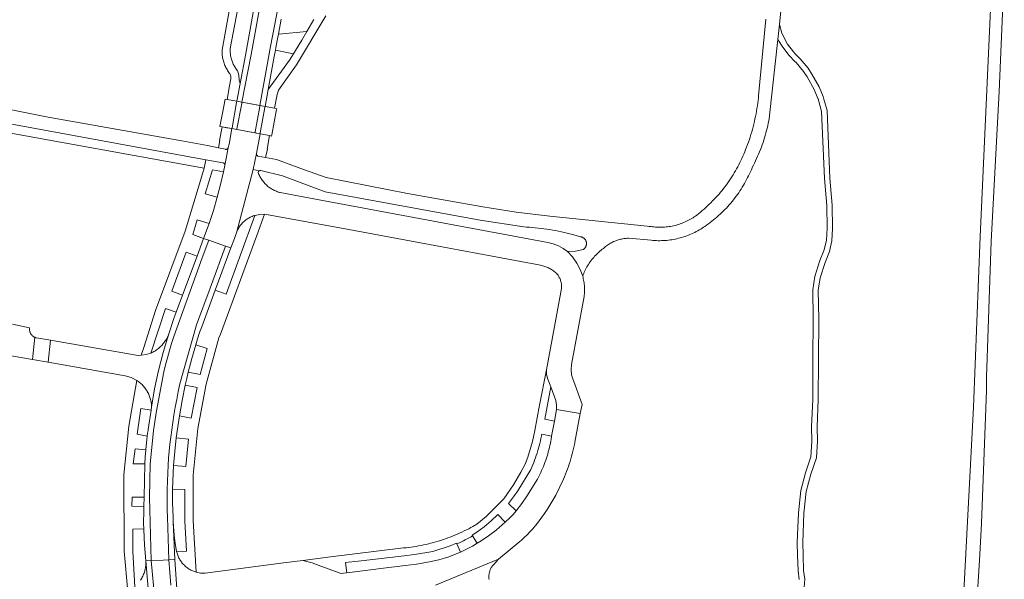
# Model space of a CAD drawing. Extents: x 146402 to 164798, y 455483 to 464134.
# Tile 432 of 575: x 158863 to 159077, y 459852 to 459974. Entities that reach past the tile are written whole.
import ezdxf

# ---------------------------------------------------------------- set-up
doc = ezdxf.new("R2010")
doc.units = 0
doc.header["$LTSCALE"] = 0.2
for name, color, linetype, lineweight in [('B-XX-VH-VERHARDING_ASFALT-GV', 252, 'CONTINUOUS', 18), ('B-XX-VH-VERHARDING_BETONSTRAATSTEEN-GV', 252, 'CONTINUOUS', 18), ('B-XX-VH-VERHARDING_FUNDERING_ZAND-GV', 252, 'CONTINUOUS', 18), ('B-XX-VH-VERHARDING_TEGEL-GV', 252, 'CONTINUOUS', 18)]:
    doc.layers.add(name, color=color, linetype=linetype, lineweight=lineweight)

msp = doc.modelspace()

# ---------------------------------------------------------------- linework, layer by layer
at = {"layer": 'B-XX-VH-VERHARDING_ASFALT-GV'}
for points in [[(158916.981, 459987.307), (158913.161, 459966.147), (158911.177, 459955.757), (158915.074, 459955.043), (158917.359, 459967.837), (158917.783, 459970.127), (158922.102, 459992.339)], [(158922.102, 459992.339), (158917.783, 459970.127), (158917.359, 459967.837), (158915.074, 459955.043), (158916.204, 459954.836), (158916.88, 459958.5), (158918.18, 459965.68), (158918.434, 459967.051), (158918.539, 459967.618), (158918.963, 459969.908), (158919.075, 459970.514), (158919.69, 459973.83)], [(158915.8, 459987.52), (158911.98, 459966.36), (158910.776, 459959.801), (158910.071, 459955.96), (158911.177, 459955.757), (158913.161, 459966.147), (158916.981, 459987.307)], [(159053.215, 459621.714), (159059.49, 459698.467), (159062.711, 459746.046), (159070.729, 459848.185), (159071.294, 459856.234), (159071.675, 459864.294), (159072.745, 459893.136), (159072.788, 459896.026), (159073.792, 459925.536), (159075.506, 459958.107), (159076.41, 459978.585), (159076.62, 459982.74), (159076.644, 459983.275), (159073.4, 459983.57), (159073.248, 459981.613), (159073.874, 459980.739), (159071.419, 459926.626), (159069.981, 459889.525), (159067.076, 459834.297), (159062.146, 459773.607), (159058.773, 459724.608), (159055.228, 459676.458), (159050.349, 459617.864)], [(159024.91, 459973.79), (159023.3, 459957.12), (159023.26, 459956.709), (159023.196, 459956.133), (159023.125, 459955.557), (159023.045, 459954.982), (159022.958, 459954.408), (159022.863, 459953.836), (159022.76, 459953.264), (159022.649, 459952.695), (159022.53, 459952.127), (159022.404, 459951.561), (159022.269, 459950.996), (159022.127, 459950.433), (159021.977, 459949.873), (159021.82, 459949.314), (159021.654, 459948.758), (159021.481, 459948.204), (159021.301, 459947.653), (159021.113, 459947.104), (159020.917, 459946.557), (159020.714, 459946.014), (159020.503, 459945.473), (159020.5, 459945.466), (159020.312, 459944.989), (159020.116, 459944.514), (159019.913, 459944.043), (159019.702, 459943.575), (159019.484, 459943.11), (159019.259, 459942.648), (159019.027, 459942.19), (159018.787, 459941.736), (159018.541, 459941.286), (159018.288, 459940.839), (159018.027, 459940.397), (159017.76, 459939.959), (159017.486, 459939.524), (159017.205, 459939.095), (159016.918, 459938.669), (159016.624, 459938.248), (159016.323, 459937.832), (159016.016, 459937.42), (159015.703, 459937.014), (159015.383, 459936.612), (159015.057, 459936.215), (159014.725, 459935.824), (159014.387, 459935.437), (159014.043, 459935.056), (159013.693, 459934.681), (159013.338, 459934.311), (159012.976, 459933.946), (159012.609, 459933.587), (159012.236, 459933.234), (159011.858, 459932.887), (159011.475, 459932.545), (159011.086, 459932.21), (159010.692, 459931.881), (159010.293, 459931.558), (159009.889, 459931.241), (159009.622, 459931.049), (159009.351, 459930.864), (159009.076, 459930.685), (159008.796, 459930.513), (159008.512, 459930.348), (159008.224, 459930.19), (159007.932, 459930.039), (159007.637, 459929.895), (159007.338, 459929.758), (159007.036, 459929.629), (159006.731, 459929.507), (159006.423, 459929.393), (159006.113, 459929.286), (159005.8, 459929.187), (159005.484, 459929.095), (159005.167, 459929.011), (159004.847, 459928.935), (159004.526, 459928.866), (159004.203, 459928.806), (159003.879, 459928.753), (159003.554, 459928.708), (159003.227, 459928.671), (159002.9, 459928.642), (159002.572, 459928.622), (159002.244, 459928.609), (159001.916, 459928.604), (159001.587, 459928.607), (159001.259, 459928.618), (159000.931, 459928.637), (159000.604, 459928.664), (159000.277, 459928.699), (159000, 459928.735), (158999.575, 459928.773), (158999.15, 459928.82), (158978.01, 459930.99), (158970.696, 459931.872), (158963.42, 459933.02), (158947.1, 459935.95), (158929.46, 459939.39), (158924.768, 459941.107), (158918.69, 459943.33), (158916.31, 459943.73), (158914.715, 459944.047), (158914.695, 459944.051), (158914.635, 459944.07), (158914.577, 459944.096), (158914.524, 459944.129), (158914.475, 459944.168), (158914.431, 459944.214), (158914.393, 459944.265), (158914.363, 459944.319), (158914.339, 459944.378), (158914.323, 459944.439), (158914.315, 459944.501), (158914.314, 459944.564), (158914.322, 459944.627), (158913.61, 459941.16), (158914.895, 459940.851), (158915.076, 459940.922), (158915.27, 459940.92), (158919.94, 459939.8), (158924.011, 459938.273), (158929.22, 459936.32), (158962.86, 459930.12), (158972.35, 459928.69), (158972.911, 459928.659), (158973.549, 459928.616), (158974.186, 459928.565), (158974.823, 459928.507), (158975.459, 459928.44), (158976.095, 459928.365), (158976.729, 459928.283), (158977.362, 459928.192), (158977.994, 459928.094), (158978.625, 459927.988), (158979.254, 459927.873), (158979.882, 459927.751), (158980.508, 459927.621), (158981.133, 459927.484), (158981.756, 459927.338), (158983.229, 459926.961), (158984.69, 459926.54), (158984.76, 459926.527), (158984.867, 459926.5), (158984.971, 459926.465), (158985.073, 459926.423), (158985.171, 459926.373), (158985.266, 459926.317), (158985.356, 459926.253), (158985.441, 459926.184), (158985.521, 459926.108), (158985.595, 459926.027), (158985.663, 459925.941), (158985.725, 459925.85), (158985.78, 459925.754), (158985.828, 459925.655), (158985.868, 459925.553), (158985.901, 459925.448), (158985.926, 459925.341), (158985.944, 459925.232), (158985.953, 459925.122), (158985.955, 459925.012), (158985.948, 459924.903), (158985.934, 459924.794), (158985.912, 459924.686), (158985.881, 459924.58), (158985.844, 459924.477), (158985.799, 459924.376), (158985.746, 459924.28), (158985.687, 459924.187), (158985.621, 459924.098), (158985.549, 459924.015), (158985.472, 459923.938), (158985.388, 459923.866), (158985.3, 459923.8), (158983.575, 459923.397), (158981.805, 459923.323), (158982.952, 459922.173), (158983.88, 459920.84), (158984.605, 459919.45), (158985.129, 459917.973), (158985.23, 459918.247), (158985.347, 459918.544), (158985.472, 459918.839), (158985.604, 459919.13), (158985.744, 459919.418), (158985.891, 459919.703), (158986.045, 459919.983), (158986.205, 459920.26), (158986.373, 459920.532), (158986.547, 459920.801), (158986.728, 459921.065), (158986.916, 459921.324), (158987.11, 459921.578), (158987.31, 459921.828), (158987.516, 459922.073), (158987.729, 459922.312), (158987.947, 459922.546), (158988.172, 459922.774), (158988.401, 459922.997), (158988.637, 459923.213), (158988.877, 459923.424), (158989.123, 459923.629), (158989.374, 459923.828), (158989.63, 459924.02), (158989.684, 459924.069), (158989.88, 459924.24), (158990.081, 459924.404), (158990.287, 459924.562), (158990.498, 459924.713), (158990.713, 459924.858), (158990.933, 459924.996), (158991.157, 459925.128), (158991.385, 459925.252), (158991.616, 459925.37), (158991.851, 459925.48), (158992.089, 459925.583), (158992.331, 459925.678), (158992.575, 459925.766), (158992.821, 459925.847), (158993.071, 459925.919), (158993.322, 459925.984), (158993.575, 459926.042), (158993.83, 459926.091), (158994.086, 459926.133), (158994.343, 459926.167), (158994.602, 459926.192), (158994.861, 459926.21), (158995.12, 459926.22), (159000, 459925.768), (159000.372, 459925.736), (159000.746, 459925.712), (159001.119, 459925.695), (159001.493, 459925.687), (159001.867, 459925.687), (159002.24, 459925.694), (159002.614, 459925.71), (159002.987, 459925.734), (159003.36, 459925.766), (159003.731, 459925.805), (159004.102, 459925.853), (159004.472, 459925.908), (159004.841, 459925.972), (159005.207, 459926.043), (159005.573, 459926.122), (159005.937, 459926.209), (159006.298, 459926.304), (159006.658, 459926.406), (159007.015, 459926.516), (159007.37, 459926.634), (159007.722, 459926.759), (159008.072, 459926.892), (159008.418, 459927.032), (159008.762, 459927.18), (159009.102, 459927.335), (159009.439, 459927.497), (159009.772, 459927.666), (159010.102, 459927.843), (159010.428, 459928.026), (159010.749, 459928.216), (159011.067, 459928.414), (159011.38, 459928.618), (159011.627, 459928.785), (159012.018, 459929.056), (159012.403, 459929.333), (159012.785, 459929.616), (159013.161, 459929.907), (159013.533, 459930.203), (159013.899, 459930.505), (159014.26, 459930.814), (159014.617, 459931.129), (159014.967, 459931.449), (159015.312, 459931.776), (159015.652, 459932.108), (159015.986, 459932.446), (159016.315, 459932.789), (159016.637, 459933.138), (159016.954, 459933.493), (159017.264, 459933.852), (159017.569, 459934.217), (159017.867, 459934.587), (159018.159, 459934.962), (159018.445, 459935.342), (159018.724, 459935.726), (159018.997, 459936.115), (159019.263, 459936.509), (159019.522, 459936.907), (159019.775, 459937.31), (159020.021, 459937.716), (159020.26, 459938.127), (159020.492, 459938.541), (159020.717, 459938.96), (159020.935, 459939.382), (159021.146, 459939.808), (159021.349, 459940.237), (159021.546, 459940.67), (159021.735, 459941.106), (159021.917, 459941.545), (159021.936, 459941.593), (159021.943, 459941.607), (159022.185, 459942.071), (159022.426, 459942.552), (159022.66, 459943.037), (159022.887, 459943.525), (159023.107, 459944.016), (159023.319, 459944.511), (159023.524, 459945.009), (159023.722, 459945.51), (159023.912, 459946.013), (159024.095, 459946.52), (159024.27, 459947.029), (159024.437, 459947.541), (159024.597, 459948.055), (159024.749, 459948.571), (159024.894, 459949.09), (159025.03, 459949.61), (159025.159, 459950.133), (159025.281, 459950.658), (159025.394, 459951.184), (159025.5, 459951.712), (159025.598, 459952.241), (159025.688, 459952.772), (159025.7, 459952.85), (159027.466, 459969.377), (159027.816, 459972.648), (159028.365, 459977.783)], [(158855.66, 459952.01), (158903.336, 459943.269), (158907.04, 459942.59), (158907.076, 459942.586), (158907.135, 459942.573), (158907.191, 459942.552), (158907.245, 459942.524), (158907.294, 459942.489), (158907.338, 459942.448), (158907.376, 459942.402), (158907.408, 459942.351), (158907.433, 459942.296), (158907.45, 459942.238), (158907.459, 459942.179), (158907.461, 459942.118), (158907.458, 459942.091), (158907.74, 459943.524), (158908.206, 459945.892), (158908.201, 459945.883), (158908.198, 459945.874), (158908.195, 459945.866), (158908.191, 459945.857), (158908.188, 459945.848), (158908.184, 459945.84), (158908.18, 459945.831), (158908.176, 459945.823), (158908.172, 459945.815), (158908.167, 459945.806), (158908.163, 459945.798), (158908.158, 459945.79), (158908.153, 459945.782), (158908.148, 459945.774), (158908.143, 459945.766), (158908.138, 459945.758), (158908.133, 459945.751), (158908.127, 459945.743), (158908.122, 459945.736), (158908.116, 459945.728), (158908.11, 459945.721), (158908.104, 459945.714), (158908.098, 459945.707), (158908.092, 459945.7), (158908.085, 459945.693), (158908.079, 459945.686), (158908.072, 459945.68), (158908.065, 459945.673), (158908.058, 459945.667), (158908.052, 459945.661), (158908.045, 459945.654), (158908.037, 459945.648), (158908.03, 459945.642), (158908.023, 459945.637), (158908.015, 459945.631), (158908.008, 459945.626), (158908, 459945.62), (158907.992, 459945.615), (158907.984, 459945.61), (158907.976, 459945.605), (158907.968, 459945.6), (158907.96, 459945.595), (158907.952, 459945.591), (158907.944, 459945.587), (158907.935, 459945.582), (158907.927, 459945.578), (158907.918, 459945.574), (158907.91, 459945.571), (158907.901, 459945.567), (158907.893, 459945.563), (158907.884, 459945.56), (158907.875, 459945.557), (158907.866, 459945.554), (158907.857, 459945.551), (158907.848, 459945.548), (158907.839, 459945.546), (158907.83, 459945.543), (158907.821, 459945.541), (158907.812, 459945.539), (158907.803, 459945.537), (158907.794, 459945.535), (158907.785, 459945.534), (158907.775, 459945.532), (158907.766, 459945.531), (158907.757, 459945.53), (158907.747, 459945.529), (158907.738, 459945.528), (158907.729, 459945.528), (158907.719, 459945.527), (158907.71, 459945.527), (158907.701, 459945.527), (158907.691, 459945.527), (158907.682, 459945.527), (158907.673, 459945.527), (158907.663, 459945.528), (158907.654, 459945.529), (158907.645, 459945.53), (158907.635, 459945.53), (158907.626, 459945.532), (158907.617, 459945.533), (158907.608, 459945.534), (158907.598, 459945.536), (158907.589, 459945.538), (158907.58, 459945.54), (158906.09, 459945.83), (158903.67, 459946.38), (158898.097, 459947.374), (158869.09, 459952.55), (158853.93, 459955.56)], [(158892.248, 459847.716), (158891.496, 459856.226), (158890.31, 459856.18), (158891.052, 459847.613)], [(158895.731, 459850.893), (158895.303, 459856.375), (158894.04, 459856.326), (158891.496, 459856.226), (158892.248, 459847.716)], [(158897.122, 459849.003), (158896.595, 459856.426), (158895.303, 459856.375), (158895.731, 459850.893)]]:
    msp.add_lwpolyline(points, dxfattribs=at)
for points in [[(158911.177, 459955.757), (158910.071, 459955.96), (158910.021, 459955.687), (158909.016, 459950.211), (158908.983, 459950.032), (158910.045, 459949.834), (158910.08, 459950.018), (158911.126, 459955.494)], [(158913.137, 459955.398), (158911.177, 459955.757), (158911.126, 459955.494), (158910.08, 459950.018), (158910.045, 459949.834), (158910.506, 459949.748), (158913.569, 459949.177), (158914.012, 459949.095), (158914.049, 459949.3), (158915.033, 459954.813), (158915.074, 459955.043)], [(158916.204, 459954.836), (158915.074, 459955.043), (158915.033, 459954.813), (158914.049, 459949.3), (158914.012, 459949.095), (158915.108, 459948.891), (158915.147, 459949.101), (158916.164, 459954.616)], [(158912.03, 459949.464), (158908.983, 459950.032), (158908.37, 459946.69), (158908.21, 459945.91), (158908.208, 459945.901), (158908.206, 459945.892), (158907.74, 459943.524), (158907.458, 459942.091), (158907.44, 459942), (158907.16, 459940.68), (158906.526, 459937.884), (158905.804, 459935.109), (158904.964, 459932.255), (158904.03, 459929.43), (158902.822, 459926.179), (158903.955, 459925.784), (158907.625, 459924.505), (158908.767, 459924.107), (158909.54, 459926.2), (158909.84, 459927.01), (158909.899, 459927.193), (158909.955, 459927.377), (158913.61, 459941.16), (158914.322, 459944.627), (158915.108, 459948.891)], [(158903.955, 459925.784), (158902.822, 459926.179), (158901.43, 459922.36), (158898.258, 459913.838), (158896.88, 459910.13), (158896.43, 459908.97), (158895.25, 459905.23), (158894.046, 459901.371), (158893.026, 459897.459), (158892.193, 459893.502), (158891.55, 459889.51), (158891.442, 459888.878), (158890.81, 459884.66), (158890.78, 459884.45), (158890.702, 459883.85), (158890.63, 459883.249), (158890.463, 459881.768), (158890.318, 459880.285), (158890.188, 459878.749), (158890.081, 459877.211), (158889.921, 459869.99), (158889.878, 459867.932), (158889.86, 459867.06), (158889.83, 459864.17), (158889.864, 459863.128), (158889.87, 459862.93), (158890.047, 459859.552), (158890.31, 459856.18), (158891.496, 459856.226), (158891.121, 459869.963), (158891.281, 459877.184), (158891.997, 459884.482), (158892.629, 459888.7), (158894.194, 459897.184), (158894.574, 459898.732), (158894.983, 459900.273), (158895.422, 459901.806), (158895.89, 459903.33), (158896.387, 459904.845), (158902.557, 459921.949)], [(158907.625, 459924.505), (158903.955, 459925.784), (158902.557, 459921.949), (158896.387, 459904.845), (158895.89, 459903.33), (158895.422, 459901.806), (158894.983, 459900.273), (158894.574, 459898.732), (158894.194, 459897.184), (158892.629, 459888.7), (158891.997, 459884.482), (158891.281, 459877.184), (158891.121, 459869.963), (158891.496, 459856.226), (158894.04, 459856.326), (158895.303, 459856.375), (158895.011, 459865.666), (158894.954, 459867.184), (158894.92, 459868.703), (158894.909, 459870.223), (158894.922, 459871.742), (158895.138, 459876.947), (158895.252, 459878.465), (158895.388, 459879.982), (158895.547, 459881.496), (158895.729, 459883.008), (158896.412, 459887.803), (158896.695, 459889.509), (158897.003, 459891.21), (158897.337, 459892.907), (158897.695, 459894.598), (158901.305, 459907.377), (158904.255, 459915.347)], [(158908.767, 459924.107), (158907.625, 459924.505), (158904.255, 459915.347), (158901.305, 459907.377), (158897.695, 459894.598), (158897.337, 459892.907), (158897.003, 459891.21), (158896.695, 459889.509), (158896.412, 459887.803), (158895.729, 459883.008), (158895.547, 459881.496), (158895.388, 459879.982), (158895.252, 459878.465), (158895.138, 459876.947), (158894.922, 459871.742), (158894.909, 459870.223), (158894.92, 459868.703), (158894.954, 459867.184), (158895.011, 459865.666), (158895.303, 459856.375), (158896.595, 459856.426), (158896.236, 459864.628), (158896.225, 459865.069), (158896.23, 459865.51), (158896.21, 459865.72), (158896.12, 459868.721), (158896.122, 459871.723), (158896.335, 459876.866), (158896.582, 459879.865), (158896.919, 459882.856), (158897.597, 459887.615), (158898.182, 459890.987), (158898.867, 459894.341), (158899.183, 459895.748), (158899.517, 459897.15), (158900.287, 459900.104), (158901.126, 459903.04), (158901.538, 459904.385), (158901.965, 459905.726), (158902.43, 459906.96), (158905.38, 459914.93)], [(158894.046, 459901.371), (158895.25, 459905.23), (158895.237, 459905.199), (158895.138, 459904.975), (158895.031, 459904.755), (158894.918, 459904.537), (158894.797, 459904.324), (158894.669, 459904.115), (158894.535, 459903.91), (158894.394, 459903.709), (158894.246, 459903.514), (158894.093, 459903.323), (158893.933, 459903.137), (158893.767, 459902.957), (158893.595, 459902.782), (158893.418, 459902.612), (158893.235, 459902.449), (158893.047, 459902.292), (158892.854, 459902.141), (158892.656, 459901.996), (158892.454, 459901.858), (158892.247, 459901.726), (158892.036, 459901.602), (158891.821, 459901.484), (158891.602, 459901.373), (158891.38, 459901.27), (158890.371, 459900.938), (158889.32, 459900.788), (158888.774, 459900.785), (158888.23, 459900.83), (158869.649, 459904.051), (158869.097, 459899.267), (158885.8, 459896.37), (158887.121, 459895.988), (158888.342, 459895.356), (158888.38, 459895.331), (158888.576, 459895.197), (158888.767, 459895.056), (158888.954, 459894.908), (158889.136, 459894.754), (158889.312, 459894.595), (158889.483, 459894.429), (158889.648, 459894.258), (158889.808, 459894.082), (158889.961, 459893.9), (158890.108, 459893.713), (158890.249, 459893.521), (158890.383, 459893.325), (158890.51, 459893.124), (158890.631, 459892.919), (158890.745, 459892.71), (158890.852, 459892.497), (158890.951, 459892.281), (158891.043, 459892.062), (158891.128, 459891.84), (158891.205, 459891.615), (158891.275, 459891.387), (158891.337, 459891.158), (158891.391, 459890.926), (158891.437, 459890.693), (158891.476, 459890.458), (158891.506, 459890.222), (158891.529, 459889.985), (158891.543, 459889.748), (158891.55, 459889.51), (158892.193, 459893.502), (158893.026, 459897.459)]]:
    msp.add_lwpolyline(points, close=True, dxfattribs=at)
at = {"layer": 'B-XX-VH-VERHARDING_BETONSTRAATSTEEN-GV'}
for points in [[(158924.133, 459969.26), (158925.24, 459971.11), (158919.075, 459970.514), (158918.963, 459969.908), (158918.539, 459967.618), (158918.434, 459967.051), (158922.348, 459966.274), (158922.784, 459967.004)], [(158914.895, 459940.851), (158913.61, 459941.16), (158909.955, 459927.377), (158909.966, 459927.409), (158910.045, 459927.615), (158910.131, 459927.818), (158910.225, 459928.018), (158910.325, 459928.215), (158910.433, 459928.407), (158910.548, 459928.596), (158910.669, 459928.78), (158910.797, 459928.96), (158910.931, 459929.135), (158911.072, 459929.306), (158911.218, 459929.47), (158911.371, 459929.63), (158911.529, 459929.784), (158911.693, 459929.932), (158911.862, 459930.074), (158912.036, 459930.209), (158912.215, 459930.339), (158912.398, 459930.462), (158912.586, 459930.578), (158912.778, 459930.687), (158912.973, 459930.789), (158913.173, 459930.884), (158913.375, 459930.972), (158913.581, 459931.052), (158913.789, 459931.125), (158914, 459931.19), (158915.025, 459931.41), (158916.071, 459931.468), (158932.41, 459928.47), (158949.89, 459925.25), (158965.47, 459922.3), (158975.94, 459920.36), (158975.984, 459920.352), (158976.216, 459920.303), (158976.446, 459920.247), (158976.673, 459920.183), (158976.899, 459920.111), (158977.122, 459920.032), (158977.342, 459919.945), (158977.559, 459919.851), (158977.773, 459919.749), (158977.983, 459919.641), (158978.19, 459919.525), (158978.392, 459919.402), (158978.591, 459919.273), (158978.784, 459919.137), (158978.973, 459918.995), (158979.157, 459918.846), (158979.336, 459918.691), (158979.51, 459918.53), (158979.545, 459918.488), (158979.661, 459918.344), (158979.771, 459918.194), (158979.874, 459918.04), (158979.97, 459917.882), (158980.059, 459917.719), (158980.141, 459917.553), (158980.216, 459917.384), (158980.284, 459917.211), (158980.344, 459917.036), (158980.396, 459916.858), (158980.441, 459916.678), (158980.478, 459916.496), (158980.507, 459916.313), (158980.528, 459916.129), (158980.541, 459915.944), (158980.547, 459915.759), (158980.544, 459915.574), (158980.533, 459915.389), (158980.514, 459915.204), (158980.487, 459915.021), (158980.453, 459914.839), (158980.41, 459914.658), (158980.36, 459914.48), (158977.26, 459897.62), (158977.295, 459896.609), (158977.55, 459895.63), (158978.18, 459893.97), (158979.29, 459890.96), (158979.468, 459889.998), (158979.48, 459889.02), (158984.612, 459888.131), (158984.983, 459890.115), (158982.9, 459895.9), (158982.72, 459896.525), (158982.593, 459897.657), (158982.71, 459898.79), (158985.44, 459913.58), (158985.475, 459913.875), (158985.501, 459914.171), (158985.52, 459914.467), (158985.531, 459914.764), (158985.533, 459915.061), (158985.528, 459915.358), (158985.515, 459915.655), (158985.494, 459915.951), (158985.464, 459916.247), (158985.427, 459916.541), (158985.382, 459916.835), (158985.329, 459917.127), (158985.268, 459917.418), (158985.199, 459917.707), (158985.129, 459917.973), (158984.605, 459919.45), (158983.88, 459920.84), (158982.952, 459922.173), (158981.805, 459923.323), (158980.872, 459924.008), (158979.859, 459924.57), (158978.724, 459925.017), (158977.54, 459925.31), (158923.674, 459935.359), (158919.483, 459936.141), (158919.317, 459936.186), (158919.091, 459936.254), (158918.868, 459936.329), (158918.648, 459936.412), (158918.43, 459936.503), (158918.216, 459936.601), (158918.005, 459936.706), (158917.797, 459936.818), (158917.594, 459936.937), (158917.395, 459937.063), (158917.2, 459937.196), (158917.01, 459937.335), (158916.824, 459937.481), (158916.644, 459937.632), (158916.469, 459937.79), (158916.299, 459937.954), (158916.135, 459938.123), (158915.977, 459938.298), (158915.825, 459938.478), (158915.679, 459938.663), (158915.54, 459938.853), (158915.407, 459939.048), (158915.28, 459939.247), (158915.161, 459939.45), (158915.048, 459939.657), (158914.943, 459939.868), (158914.844, 459940.082), (158914.753, 459940.3), (158914.67, 459940.52), (158914.746, 459940.71)], [(158866.314, 459904.662), (158866.211, 459904.705), (158865.714, 459899.853), (158869.097, 459899.267), (158869.649, 459904.051), (158866.54, 459904.59), (158866.433, 459904.62)]]:
    msp.add_lwpolyline(points, close=True, dxfattribs=at)
for points in [[(158859.448, 459900.94), (158865.714, 459899.853), (158866.211, 459904.705), (158866.198, 459904.711), (158866.085, 459904.768), (158865.976, 459904.831), (158865.871, 459904.902), (158865.771, 459904.978), (158865.676, 459905.061), (158865.587, 459905.15), (158865.503, 459905.244), (158865.425, 459905.344), (158865.354, 459905.448), (158865.29, 459905.556), (158865.232, 459905.669), (158865.182, 459905.784), (158865.139, 459905.903), (158865.104, 459906.024), (158865.077, 459906.147), (158865.057, 459906.272), (158865.046, 459906.397), (158865.042, 459906.523), (158865.047, 459906.65), (158865.059, 459906.775), (158861.38, 459907.57)], [(158887.936, 459850.503), (158887.492, 459858.181), (158887.511, 459863.019), (158889.864, 459863.128), (158889.83, 459864.17), (158889.86, 459867.06), (158889.878, 459867.932), (158887.292, 459868.056), (158887.352, 459869.957), (158889.921, 459869.99), (158890.081, 459877.211), (158887.581, 459877.207), (158887.977, 459880.508), (158890.318, 459880.285), (158890.463, 459881.768), (158890.63, 459883.249), (158888.424, 459883.646), (158889.255, 459889.26), (158891.442, 459888.878), (158891.55, 459889.51), (158891.543, 459889.748), (158891.529, 459889.985), (158891.506, 459890.222), (158891.476, 459890.458), (158891.437, 459890.693), (158891.391, 459890.926), (158891.337, 459891.158), (158891.275, 459891.387), (158891.205, 459891.615), (158891.128, 459891.84), (158891.043, 459892.062), (158890.951, 459892.281), (158890.852, 459892.497), (158890.745, 459892.71), (158890.631, 459892.919), (158890.51, 459893.124), (158890.383, 459893.325), (158890.249, 459893.521), (158890.108, 459893.713), (158889.961, 459893.9), (158889.808, 459894.082), (158889.648, 459894.258), (158889.483, 459894.429), (158889.312, 459894.595), (158889.136, 459894.754), (158888.954, 459894.908), (158888.767, 459895.056), (158888.576, 459895.197), (158888.38, 459895.331), (158888.342, 459895.356), (158888.056, 459893.697), (158886.634, 459885.406), (158885.534, 459874.841), (158885.603, 459858.253), (158886.386, 459849.437)], [(158953.16, 459850.85), (158961.088, 459854.112), (158966.89, 459856.5), (158971.45, 459860.34), (158971.823, 459860.667), (158972.19, 459861), (158972.552, 459861.339), (158972.909, 459861.683), (158973.26, 459862.034), (158973.605, 459862.39), (158973.945, 459862.751), (158974.278, 459863.118), (158974.606, 459863.49), (158974.927, 459863.868), (158975.243, 459864.251), (158975.552, 459864.638), (158975.855, 459865.031), (158976.152, 459865.428), (158976.442, 459865.83), (158976.725, 459866.237), (158977.003, 459866.649), (158977.273, 459867.064), (158977.34, 459867.17), (158979.324, 459870.441), (158980.98, 459873.89), (158981.202, 459874.431), (158981.417, 459874.974), (158981.625, 459875.521), (158981.825, 459876.07), (158982.017, 459876.622), (158982.202, 459877.176), (158982.38, 459877.733), (158982.549, 459878.293), (158982.711, 459878.854), (158982.866, 459879.418), (158983.012, 459879.984), (158983.151, 459880.552), (158983.282, 459881.122), (158983.405, 459881.693), (158983.46, 459881.96), (158984.612, 459888.131), (158979.48, 459889.02), (158979, 459886.52), (158978.395, 459883.231), (158978.371, 459883.071), (158978.294, 459882.601), (158978.21, 459882.132), (158978.118, 459881.664), (158978.017, 459881.198), (158977.91, 459880.734), (158977.794, 459880.271), (158977.67, 459879.811), (158977.539, 459879.353), (158977.4, 459878.897), (158977.254, 459878.444), (158977.1, 459877.992), (158976.938, 459877.544), (158976.769, 459877.098), (158976.593, 459876.656), (158976.409, 459876.216), (158976.218, 459875.78), (158976.019, 459875.346), (158975.813, 459874.916), (158975.6, 459874.49), (158975.3, 459873.86), (158973.035, 459870.233), (158971.892, 459868.6), (158970.694, 459867.033), (158970.007, 459866.231), (158969.304, 459865.505), (158968.307, 459864.572), (158966.322, 459862.839), (158964.716, 459861.606), (158963.11, 459860.53), (158962.198, 459859.96), (158961.199, 459859.372), (158959.92, 459858.696), (158958.589, 459858.049), (158955.848, 459856.972), (158953.93, 459856.392), (158951.903, 459855.951), (158949.025, 459855.41), (158946.599, 459855.118), (158945.984, 459855.044), (158941.892, 459854.568), (158939.088, 459854.193), (158933.947, 459853.533), (158933.21, 459853.44), (158932.843, 459853.421), (158932.48, 459853.48), (158928.29, 459854.97), (158926.391, 459855.712), (158924.421, 459856.237), (158920.16, 459855.695), (158903.17, 459853.46), (158902.196, 459853.498), (158901.24, 459853.692), (158901.099, 459853.734), (158900.89, 459853.802), (158900.684, 459853.878), (158900.481, 459853.962), (158900.28, 459854.053), (158900.084, 459854.151), (158899.891, 459854.256), (158899.702, 459854.368), (158899.517, 459854.487), (158899.337, 459854.613), (158899.161, 459854.745), (158898.991, 459854.883), (158898.825, 459855.028), (158898.665, 459855.178), (158898.51, 459855.334), (158898.362, 459855.496), (158898.219, 459855.663), (158898.082, 459855.835), (158897.952, 459856.012), (158897.828, 459856.194), (158897.711, 459856.38), (158897.601, 459856.57), (158897.498, 459856.764), (158897.402, 459856.961), (158897.313, 459857.162), (158897.231, 459857.366), (158897.157, 459857.573), (158897.091, 459857.782), (158897.032, 459857.994), (158896.981, 459858.208), (158896.663, 459859.976), (158896.431, 459861.757), (158896.236, 459864.628), (158896.595, 459856.426), (158897.122, 459849.003)], [(158891.052, 459847.613), (158890.31, 459856.18), (158890.315, 459856.041), (158890.318, 459855.802), (158890.313, 459855.563), (158890.3, 459855.324), (158890.279, 459855.085), (158890.25, 459854.848), (158890.213, 459854.612), (158890.168, 459854.376), (158890.115, 459854.143), (158890.055, 459853.912), (158889.987, 459853.682), (158889.911, 459853.455), (158889.828, 459853.231), (158889.737, 459853.01), (158889.639, 459852.791), (158889.534, 459852.576), (158889.421, 459852.365), (158889.302, 459852.158), (158889.175, 459851.955)], [(158964.82, 459852.12), (158964.815, 459852.154), (158964.791, 459852.327), (158964.776, 459852.501), (158964.769, 459852.675), (158964.77, 459852.85), (158964.779, 459853.024), (158964.796, 459853.198), (158964.821, 459853.371), (158964.853, 459853.542), (158964.894, 459853.712), (158964.942, 459853.879), (158964.998, 459854.045), (158965.061, 459854.207), (158965.132, 459854.367), (158965.21, 459854.523), (158965.295, 459854.675), (158965.387, 459854.823), (158965.486, 459854.967), (158965.591, 459855.107), (158965.703, 459855.241), (158965.82, 459855.37), (158966.89, 459856.5), (158961.088, 459854.112), (158953.16, 459850.85)]]:
    msp.add_lwpolyline(points, dxfattribs=at)
at = {"layer": 'B-XX-VH-VERHARDING_FUNDERING_ZAND-GV'}
msp.add_lwpolyline([(159033.222, 459850.422), (159033.338, 459852.138), (159033.088, 459854.046), (159032.973, 459857.361), (159032.916, 459860.098), (159033.149, 459866.478), (159033.671, 459871.181), (159034.674, 459874.94), (159035.87, 459878.525), (159036.064, 459882.148), (159036.007, 459885.232), (159036.259, 459891.169), (159036.319, 459899.881), (159036.38, 459908.69), (159036.266, 459914.935), (159036.671, 459917.633), (159037.732, 459920.968), (159038.697, 459923.357), (159039.218, 459925.651), (159039.373, 459928.349), (159039.297, 459933.399), (159038.798, 459939.259), (159038.185, 459953.966), (159037.493, 459956.42), (159037.338, 459956.973), (159036.471, 459959.094), (159034.852, 459961.87), (159034.043, 459963.161), (159032.348, 459965.186), (159031.283, 459966.294), (159030.883, 459966.709), (159029.554, 459968.367), (159028.321, 459970.757), (159027.816, 459972.648), (159027.466, 459969.377), (159028.542, 459967.71), (159029.981, 459965.916), (159031.205, 459964.643), (159031.454, 459964.384), (159033.07, 459962.454), (159033.826, 459961.249), (159035.392, 459958.562), (159036.201, 459956.582), (159036.229, 459956.482), (159036.992, 459953.776), (159037.6, 459939.183), (159038.098, 459933.339), (159038.172, 459928.375), (159038.025, 459925.819), (159037.548, 459923.717), (159036.603, 459921.375), (159035.499, 459917.906), (159035.064, 459915.014), (159035.18, 459908.683), (159035.119, 459899.889), (159035.059, 459891.198), (159034.806, 459885.247), (159034.863, 459882.169), (159034.68, 459878.751), (159033.524, 459875.285), (159032.488, 459871.404), (159031.951, 459866.567), (159031.715, 459860.108), (159031.773, 459857.328), (159031.89, 459853.947), (159032.132, 459852.1)], dxfattribs=at)
at = {"layer": 'B-XX-VH-VERHARDING_TEGEL-GV'}
for points in [[(158910.94, 459989.639), (158906.85, 459967.18), (158906.844, 459966.929), (158906.845, 459966.678), (158906.855, 459966.427), (158906.872, 459966.176), (158906.898, 459965.927), (158906.931, 459965.678), (158906.973, 459965.43), (158907.022, 459965.184), (158907.079, 459964.939), (158907.144, 459964.696), (158907.217, 459964.456), (158907.297, 459964.218), (158907.385, 459963.983), (158907.48, 459963.75), (158907.582, 459963.521), (158907.692, 459963.295), (158907.809, 459963.073), (158907.933, 459962.854), (158908.064, 459962.64), (158908.201, 459962.43), (158908.345, 459962.224), (158908.496, 459962.023), (158908.53, 459961.98), (158908.747, 459961.446), (158908.77, 459960.87), (158908.48, 459959.3), (158907.938, 459956.35), (158910.071, 459955.96), (158910.776, 459959.801), (158910.54, 459960.55), (158910.523, 459961.62), (158910.2, 459962.64), (158910.159, 459962.689), (158910.014, 459962.871), (158909.876, 459963.058), (158909.744, 459963.249), (158909.618, 459963.444), (158909.5, 459963.644), (158909.388, 459963.848), (158909.284, 459964.056), (158909.187, 459964.267), (158909.097, 459964.481), (158909.014, 459964.698), (158908.939, 459964.918), (158908.872, 459965.141), (158908.812, 459965.365), (158908.76, 459965.591), (158908.716, 459965.82), (158908.68, 459966.049), (158908.652, 459966.28), (158908.631, 459966.511), (158908.619, 459966.743), (158908.615, 459966.976), (158908.618, 459967.208), (158908.63, 459967.44), (158912.78, 459989.44)], [(158926.79, 459973.72), (158925.24, 459971.11), (158924.133, 459969.26), (158922.784, 459967.004), (158922.348, 459966.274), (158921.52, 459964.89), (158916.88, 459958.5), (158916.204, 459954.836), (158918.262, 459954.46), (158918.81, 459957.41), (158919.08, 459958.38), (158923.02, 459963.86), (158929.35, 459974.51)], [(158856.52, 459949.87), (158902.96, 459941.41), (158903.336, 459943.269), (158855.66, 459952.01)]]:
    msp.add_lwpolyline(points, dxfattribs=at)
for points in [[(158907.938, 459956.35), (158907.495, 459956.432), (158906.938, 459953.407), (158906.401, 459950.498), (158906.852, 459950.43), (158907.918, 459950.231), (158908.983, 459950.032), (158909.016, 459950.211), (158910.021, 459955.687), (158910.071, 459955.96)], [(158918.262, 459954.46), (158916.204, 459954.836), (158916.164, 459954.616), (158915.147, 459949.101), (158915.108, 459948.891), (158917.157, 459948.509), (158917.598, 459948.411), (158917.642, 459948.649), (158918.671, 459954.179), (158918.709, 459954.364)], [(158908.983, 459950.032), (158906.852, 459950.43), (158906.31, 459947.48), (158906.396, 459947.471), (158906.09, 459945.83), (158907.58, 459945.54), (158907.589, 459945.538), (158907.598, 459945.536), (158907.608, 459945.534), (158907.617, 459945.533), (158907.626, 459945.532), (158907.635, 459945.53), (158907.645, 459945.53), (158907.654, 459945.529), (158907.663, 459945.528), (158907.673, 459945.527), (158907.682, 459945.527), (158907.691, 459945.527), (158907.701, 459945.527), (158907.71, 459945.527), (158907.719, 459945.527), (158907.729, 459945.528), (158907.738, 459945.528), (158907.747, 459945.529), (158907.757, 459945.53), (158907.766, 459945.531), (158907.775, 459945.532), (158907.785, 459945.534), (158907.794, 459945.535), (158907.803, 459945.537), (158907.812, 459945.539), (158907.821, 459945.541), (158907.83, 459945.543), (158907.839, 459945.546), (158907.848, 459945.548), (158907.857, 459945.551), (158907.866, 459945.554), (158907.875, 459945.557), (158907.884, 459945.56), (158907.893, 459945.563), (158907.901, 459945.567), (158907.91, 459945.571), (158907.918, 459945.574), (158907.927, 459945.578), (158907.935, 459945.582), (158907.944, 459945.587), (158907.952, 459945.591), (158907.96, 459945.595), (158907.968, 459945.6), (158907.976, 459945.605), (158907.984, 459945.61), (158907.992, 459945.615), (158908, 459945.62), (158908.008, 459945.626), (158908.015, 459945.631), (158908.023, 459945.637), (158908.03, 459945.642), (158908.037, 459945.648), (158908.045, 459945.654), (158908.052, 459945.661), (158908.058, 459945.667), (158908.065, 459945.673), (158908.072, 459945.68), (158908.079, 459945.686), (158908.085, 459945.693), (158908.092, 459945.7), (158908.098, 459945.707), (158908.104, 459945.714), (158908.11, 459945.721), (158908.116, 459945.728), (158908.122, 459945.736), (158908.127, 459945.743), (158908.133, 459945.751), (158908.138, 459945.758), (158908.143, 459945.766), (158908.148, 459945.774), (158908.153, 459945.782), (158908.158, 459945.79), (158908.163, 459945.798), (158908.167, 459945.806), (158908.172, 459945.815), (158908.176, 459945.823), (158908.18, 459945.831), (158908.184, 459945.84), (158908.188, 459945.848), (158908.191, 459945.857), (158908.195, 459945.866), (158908.198, 459945.874), (158908.201, 459945.883), (158908.206, 459945.892), (158908.208, 459945.901), (158908.21, 459945.91), (158908.37, 459946.69)], [(158917.157, 459948.509), (158915.108, 459948.891), (158914.322, 459944.627), (158914.314, 459944.564), (158914.315, 459944.501), (158914.323, 459944.439), (158914.339, 459944.378), (158914.363, 459944.319), (158914.393, 459944.265), (158914.431, 459944.214), (158914.475, 459944.168), (158914.524, 459944.129), (158914.577, 459944.096), (158914.635, 459944.07), (158914.695, 459944.051), (158914.715, 459944.047), (158916.31, 459943.73), (158916.681, 459945.545), (158916.61, 459945.56)], [(158907.04, 459942.59), (158903.336, 459943.269), (158902.96, 459941.41), (158902.64, 459940.22), (158898.85, 459927.78), (158892.44, 459910.54), (158889.85, 459902.46), (158889.32, 459900.788), (158890.371, 459900.938), (158891.38, 459901.27), (158894.55, 459910.99), (158896.88, 459910.13), (158898.258, 459913.838), (158895.94, 459914.71), (158899.08, 459923.18), (158901.43, 459922.36), (158902.822, 459926.179), (158900.54, 459927.05), (158901.48, 459930.2), (158904.03, 459929.43), (158904.964, 459932.255), (158905.804, 459935.109), (158903.18, 459935.85), (158904.77, 459941.07), (158907.16, 459940.68), (158907.44, 459942), (158907.458, 459942.091), (158907.461, 459942.118), (158907.459, 459942.179), (158907.45, 459942.238), (158907.433, 459942.296), (158907.408, 459942.351), (158907.376, 459942.402), (158907.338, 459942.448), (158907.294, 459942.489), (158907.245, 459942.524), (158907.191, 459942.552), (158907.135, 459942.573), (158907.076, 459942.586)], [(158914.38, 459926.84), (158916.071, 459931.468), (158915.025, 459931.41), (158914, 459931.19), (158907.71, 459914.09), (158905.38, 459914.93), (158902.43, 459906.96), (158901.965, 459905.726), (158901.538, 459904.385), (158901.126, 459903.04), (158903.617, 459902.294), (158902.111, 459896.637), (158899.517, 459897.15), (158899.183, 459895.748), (158898.867, 459894.341), (158901.441, 459893.832), (158900.18, 459887.155), (158897.597, 459887.615), (158896.919, 459882.856), (158899.542, 459882.579), (158898.958, 459876.666), (158896.335, 459876.866), (158896.122, 459871.723), (158898.766, 459871.666), (158898.76, 459864.82), (158899.132, 459858.258), (158896.981, 459858.208), (158897.032, 459857.994), (158897.091, 459857.782), (158897.157, 459857.573), (158897.231, 459857.366), (158897.313, 459857.162), (158897.402, 459856.961), (158897.498, 459856.764), (158897.601, 459856.57), (158897.711, 459856.38), (158897.828, 459856.194), (158897.952, 459856.012), (158898.082, 459855.835), (158898.219, 459855.663), (158898.362, 459855.496), (158898.51, 459855.334), (158898.665, 459855.178), (158898.825, 459855.028), (158898.991, 459854.883), (158899.161, 459854.745), (158899.337, 459854.613), (158899.517, 459854.487), (158899.702, 459854.368), (158899.891, 459854.256), (158900.084, 459854.151), (158900.28, 459854.053), (158900.481, 459853.962), (158900.684, 459853.878), (158900.89, 459853.802), (158901.099, 459853.734), (158901.24, 459853.692), (158900.56, 459864.93), (158900.57, 459874.74), (158901.59, 459884.91), (158903.4, 459894.49), (158906.17, 459904.6), (158906.54, 459905.36)], [(158977.295, 459896.609), (158977.26, 459897.62), (158975.75, 459889.99), (158974.74, 459884.46), (158974.24, 459882.06), (158973.23, 459878.7), (158972.61, 459877.16), (158971.69, 459875.39), (158970.13, 459872.64), (158968, 459869.65), (158964.18, 459865.8), (158962.14, 459864.13), (158961.32, 459863.64), (158960.87, 459863.391), (158960.385, 459863.131), (158959.897, 459862.879), (158959.405, 459862.634), (158958.909, 459862.396), (158958.411, 459862.165), (158957.909, 459861.942), (158957.403, 459861.725), (158956.895, 459861.517), (158956.383, 459861.315), (158955.869, 459861.121), (158955.352, 459860.935), (158954.832, 459860.756), (158954.31, 459860.585), (158953.785, 459860.421), (158953.258, 459860.265), (158952.729, 459860.117), (158952.197, 459859.977), (158951.664, 459859.844), (158951.129, 459859.719), (158950.592, 459859.601), (158950.053, 459859.492), (158949.513, 459859.39), (158948.971, 459859.297), (158948.428, 459859.211), (158947.884, 459859.133), (158947.339, 459859.063), (158946.793, 459859.001), (158946.246, 459858.947), (158930.408, 459857.02), (158924.421, 459856.237), (158926.391, 459855.712), (158928.29, 459854.97), (158932.48, 459853.48), (158932.843, 459853.421), (158933.21, 459853.44), (158933.947, 459853.533), (158933.668, 459855.763), (158937.048, 459856.127), (158946.398, 459857.268), (158948.623, 459857.54), (158952.574, 459858.154), (158956.37, 459859.425), (158957.731, 459859.993), (158957.805, 459859.825), (158957.938, 459859.881), (158958.373, 459860.073), (158958.804, 459860.272), (158959.231, 459860.479), (158959.655, 459860.693), (158960.075, 459860.915), (158960.491, 459861.144), (158960.902, 459861.38), (158961.239, 459861.581), (158961.132, 459861.762), (158962.137, 459862.368), (158963.764, 459863.512), (158965.288, 459864.829), (158966.707, 459866.23), (158968.307, 459864.572), (158969.304, 459865.505), (158970.007, 459866.231), (158970.694, 459867.033), (158969.044, 459868.595), (158970.078, 459870.031), (158971.028, 459871.379), (158973.89, 459875.99), (158974.103, 459876.493), (158974.309, 459876.999), (158974.507, 459877.508), (158974.698, 459878.019), (158974.881, 459878.534), (158975.057, 459879.051), (158975.225, 459879.571), (158975.386, 459880.093), (158975.539, 459880.617), (158975.684, 459881.144), (158975.821, 459881.672), (158975.951, 459882.203), (158976.073, 459882.735), (158976.187, 459883.269), (158976.22, 459883.43), (158976.26, 459883.65), (158978.395, 459883.231), (158979, 459886.52), (158976.88, 459886.93), (158978.18, 459893.97), (158977.55, 459895.63)], [(158962.198, 459859.96), (158961.239, 459861.581), (158960.902, 459861.38), (158960.491, 459861.144), (158960.075, 459860.915), (158959.655, 459860.693), (158959.231, 459860.479), (158958.804, 459860.272), (158958.373, 459860.073), (158957.938, 459859.881), (158957.805, 459859.825), (158958.589, 459858.049), (158959.92, 459858.696), (158961.199, 459859.372)]]:
    msp.add_lwpolyline(points, close=True, dxfattribs=at)

doc.saveas('drawing.dxf')
